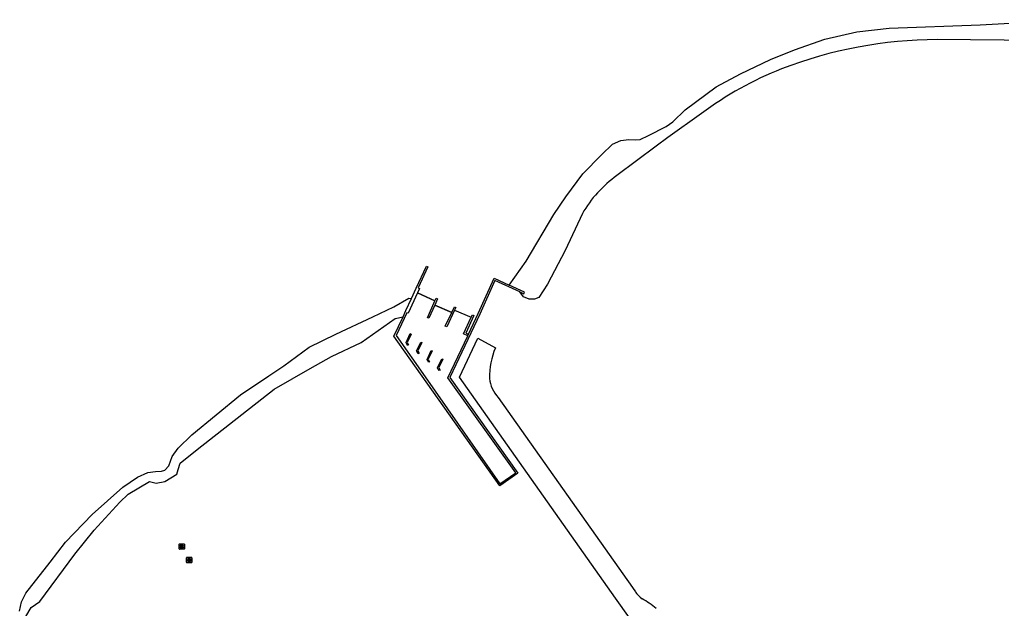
# Model space of a CAD drawing. Extents: x 162722 to 165099, y 384721 to 386283.
# Drawn here: x 163014.2 to 163196.7, y 385848.1 to 385957.7 of the extents above; entities that cross this region are included whole.
import ezdxf

# ---------------------------------------------------------------- set-up
doc = ezdxf.new("R2010")
doc.units = 0
for name, color, linetype in [('IMGEO_Damwand', 7, 'Continuous'), ('IMGEO_Erf', 7, 'Continuous'), ('IMGEO_Kademuur', 7, 'Continuous'), ('IMGEO_Muur', 7, 'Continuous'), ('IMGEO_Rijbaan_lokaal_gesloten', 7, 'Continuous'), ('IMGEO_Rioolput', 7, 'Continuous'), ('IMGEO_Rivier', 7, 'Continuous'), ('IMGEO_Stuw', 7, 'Continuous')]:
    doc.layers.add(name, color=color, linetype=linetype)

msp = doc.modelspace()

# ---------------------------------------------------------------- linework, layer by layer
at = {"layer": 'IMGEO_Damwand'}
msp.add_lwpolyline([(163014.15, 385847.64), (163014.47, 385849.32), (163015.32, 385850.93), (163019.82, 385856.72), (163022.67, 385860.48), (163027.67, 385865.58), (163033.37, 385870.68), (163036.07, 385872.52), (163037.97, 385873.41), (163039.44, 385873.59), (163040.55, 385873.64), (163041.18, 385873.83), (163041.91, 385874.64), (163042.51, 385876.42), (163043.62, 385877.93), (163046.17, 385880.41), (163055.23, 385887.86), (163060.52, 385891.4), (163063.3, 385893.23)], dxfattribs=at)
at = {"layer": 'IMGEO_Erf'}
for points in [[(163286.1, 385952.83), (163281.51, 385952.9), (163253.15, 385953.32), (163184.79, 385953.96)], [(163140.95, 385940.21), (163134.69, 385935.72), (163132.51, 385934.15), (163125.23, 385928.66)], [(163118.8, 385921.58), (163115.62, 385914.7), (163112.29, 385908.48), (163110.71, 385906), (163109.91, 385905.65), (163109.7, 385905.66), (163108.9, 385905.67), (163107.85, 385906.08), (163107.19, 385907.01)], [(163014.49, 385845.25), (163016.29, 385848.29), (163017.92, 385849.44), (163024.41, 385858.19), (163028.01, 385862.68), (163032.76, 385867.89), (163034.32, 385869.38), (163038.32, 385871.75), (163039.52, 385871.41), (163041.18, 385871.76), (163043.38, 385873.12), (163043.66, 385873.94), (163043.98, 385875.15), (163047.14, 385877.72), (163061.49, 385888.9), (163068.19, 385892.74), (163072.16, 385894.97), (163077.64, 385897.59), (163083.96, 385902.09), (163085.46, 385902.39)]]:
    msp.add_lwpolyline(points, dxfattribs=at)
for centre, radius, start, end in [((163185.11, 385872.72), 81.24, 90.2274, 111.1054), ((163179.1, 385889.29), 63.62, 111.4223, 126.8408), ((163137.88, 385910.71), 21.96, 125.181, 150.3297)]:
    msp.add_arc(centre, radius, start, end, dxfattribs=at)
at = {"layer": 'IMGEO_Kademuur'}
for points in [[(163087.04, 385905.8), (163087.89, 385907.68), (163089.82, 385911.79), (163090.09, 385911.66), (163088.28, 385907.8), (163088.52, 385907.66), (163088.14, 385906.83)], [(163107.19, 385907.01), (163102.53, 385909.14), (163099.72, 385902.85), (163094.15, 385891.09), (163106.83, 385873.28), (163103.46, 385870.95), (163083.74, 385898.75), (163085.46, 385902.39)], [(163097.63, 385899.14), (163099.45, 385902.98), (163102.38, 385909.54), (163105.18, 385908.26)], [(163107.19, 385907.01), (163107.93, 385906.67), (163108.05, 385906.95), (163105.18, 385908.26)], [(163088.14, 385906.83), (163086.4, 385903.06), (163086.16, 385903.15), (163084.17, 385898.89), (163089.56, 385891.19), (163103.48, 385871.32), (163106.41, 385873.35), (163093.81, 385891.05), (163097.5, 385898.86)], [(163085.46, 385902.39), (163086, 385903.53), (163087.04, 385905.8)]]:
    msp.add_lwpolyline(points, dxfattribs=at)
at = {"layer": 'IMGEO_Muur'}
for points in [[(163091.35, 385904.56), (163090.25, 385902.1), (163089.98, 385902.22), (163091.38, 385905.37)], [(163091.38, 385905.37), (163091.6, 385905.87), (163091.87, 385905.74), (163091.35, 385904.56)], [(163095.05, 385903.62), (163093.58, 385900.54), (163093.31, 385900.67), (163094.52, 385903.2)], [(163094.52, 385903.2), (163095.03, 385904.26), (163095.3, 385904.13), (163095.05, 385903.62)], [(163097.5, 385898.86), (163096.72, 385899.19), (163098.13, 385902.29)], [(163098.13, 385902.29), (163098.34, 385902.75), (163098.61, 385902.62), (163097.12, 385899.35), (163097.63, 385899.14)], [(163086.48, 385897.16), (163086.31, 385897.07), (163086.02, 385897.6), (163086.79, 385899.25), (163086.97, 385899.17), (163086.24, 385897.61), (163086.48, 385897.16)], [(163097.5, 385898.86), (163097.63, 385899.14)], [(163088.44, 385895.6), (163088.26, 385895.51), (163087.98, 385896.04), (163088.74, 385897.69), (163088.92, 385897.61), (163088.2, 385896.05), (163088.44, 385895.6)], [(163090.39, 385894.02), (163090.22, 385893.93), (163089.93, 385894.46), (163090.7, 385896.11), (163090.88, 385896.03), (163090.15, 385894.47), (163090.39, 385894.02)], [(163092.35, 385892.47), (163092.17, 385892.37), (163091.88, 385892.91), (163092.65, 385894.56), (163092.83, 385894.47), (163092.11, 385892.92), (163092.35, 385892.47)]]:
    msp.add_lwpolyline(points, dxfattribs=at)
at = {"layer": 'IMGEO_Rijbaan_lokaal_gesloten'}
for points in [[(163130.46, 385842.27), (163124.95, 385850), (163095.95, 385891.17), (163099.36, 385898.41), (163102.64, 385896.62)], [(163103.13, 385887.39), (163128.11, 385852.02), (163128.67, 385851.18)]]:
    msp.add_lwpolyline(points, dxfattribs=at)
for centre, radius, start, end in [((163115.55, 385891.14), 14.03, 156.9976, 180.8704), ((163107.51, 385891.52), 6.02, 185.7414, 223.3177), ((163134.35, 385855.61), 7.21, 217.9339, 232.0661), ((163122.04, 385835.83), 16.15, 49.6246, 60.8031)]:
    msp.add_arc(centre, radius, start, end, dxfattribs=at)
at = {"layer": 'IMGEO_Rioolput'}
for p, q in [((163043.8, 385859.2), (163043.8, 385860.05)), ((163043.87, 385860.13), (163044.72, 385860.13)), ((163044.28, 385859.91), (163044.31, 385859.91)), ((163044.8, 385860.05), (163044.8, 385859.2)), ((163044.72, 385859.13), (163043.87, 385859.13)), ((163044.31, 385859.35), (163044.28, 385859.35)), ((163045.18, 385856.7), (163045.18, 385857.55)), ((163045.25, 385857.63), (163046.1, 385857.63)), ((163046.1, 385856.63), (163045.25, 385856.63)), ((163045.66, 385857.41), (163045.69, 385857.41)), ((163045.69, 385856.85), (163045.66, 385856.85)), ((163046.18, 385857.55), (163046.18, 385856.7))]:
    msp.add_line(p, q, dxfattribs=at)
for points in [[(163043.8, 385859.2), (163043.8, 385860.05)], [(163043.87, 385860.13), (163044.72, 385860.13)], [(163044.38, 385859.82), (163044.13, 385859.83), (163044.13, 385859.43)], [(163044.13, 385859.43), (163044.26, 385859.43), (163044.26, 385859.59), (163044.27, 385859.59)], [(163044.31, 385859.75), (163044.26, 385859.75), (163044.26, 385859.66)], [(163044.26, 385859.66), (163044.31, 385859.66)], [(163044.8, 385860.05), (163044.8, 385859.2)], [(163044.72, 385859.13), (163043.87, 385859.13)], [(163044.31, 385859.56), (163044.39, 385859.43), (163044.52, 385859.43), (163044.46, 385859.55)], [(163045.18, 385856.7), (163045.18, 385857.55)], [(163045.25, 385857.63), (163046.1, 385857.63)], [(163046.1, 385856.63), (163045.25, 385856.63)], [(163045.77, 385857.33), (163045.51, 385857.33), (163045.51, 385856.93)], [(163045.51, 385856.93), (163045.64, 385856.93), (163045.64, 385857.09), (163045.65, 385857.09)], [(163045.69, 385857.25), (163045.64, 385857.25), (163045.64, 385857.17)], [(163045.64, 385857.17), (163045.69, 385857.17)], [(163045.69, 385857.06), (163045.77, 385856.93), (163045.91, 385856.93), (163045.84, 385857.05)], [(163046.18, 385857.55), (163046.18, 385856.7)]]:
    msp.add_lwpolyline(points, dxfattribs=at)
for centre, radius, start, end in [((163043.87, 385860.05), 0.0765, 91.552, 178.448), ((163043.87, 385860.05), 0.0765, 91.552, 178.448), ((163044.27, 385859.54), 0.0533, 26.0293, 88.6989), ((163044.32, 385859.65), 0.0964, 77.0061, 93.1865), ((163044.29, 385859.85), 0.19, 274.7715, 282.9687), ((163044.33, 385859.71), 0.0378, 276.6634, 79.6772), ((163044.38, 385859.71), 0.109, 350.3612, 89.416), ((163044.38, 385859.71), 0.112, 277.5842, 350.9817), ((163044.37, 385859.5), 0.108, 29.5134, 73.7905), ((163044.72, 385860.05), 0.0765, 1.552, 88.448), ((163044.72, 385860.05), 0.0765, 1.552, 88.448), ((163043.87, 385859.2), 0.0765, 181.552, 268.448), ((163043.87, 385859.2), 0.0765, 181.552, 268.448), ((163044.72, 385859.2), 0.0765, 271.552, 358.448), ((163044.72, 385859.2), 0.0765, 271.552, 358.448), ((163045.25, 385857.55), 0.0765, 91.552, 178.448), ((163045.25, 385857.55), 0.0765, 91.552, 178.448), ((163045.25, 385856.7), 0.0765, 181.552, 268.448), ((163045.25, 385856.7), 0.0765, 181.552, 268.448), ((163045.65, 385857.04), 0.0533, 26.0293, 88.6989), ((163045.7, 385857.15), 0.0964, 77.0061, 93.1865), ((163045.67, 385857.36), 0.19, 274.7715, 282.9687), ((163045.71, 385857.21), 0.0378, 276.6634, 79.6772), ((163045.76, 385857.22), 0.109, 350.3612, 89.416), ((163045.76, 385857.22), 0.112, 277.5842, 350.9817), ((163045.75, 385857), 0.108, 29.5134, 73.7905), ((163046.1, 385857.55), 0.0765, 1.552, 88.448), ((163046.1, 385857.55), 0.0765, 1.552, 88.448), ((163046.1, 385856.7), 0.0765, 271.552, 358.448), ((163046.1, 385856.7), 0.0765, 271.552, 358.448)]:
    msp.add_arc(centre, radius, start, end, dxfattribs=at)
for centre, major_axis, ratio, start_param, end_param in [((163044.28, 385859.63), (-0.387, 0.002), 0.722429, 4.712389, 7.853982), ((163044.31, 385859.63), (-0.39, 0.002), 0.717154, 1.570796, 4.712389), ((163045.66, 385857.13), (-0.387, 0.002), 0.722429, 4.712389, 7.853982), ((163045.69, 385857.13), (-0.39, 0.002), 0.717154, 1.570796, 4.712389)]:
    msp.add_ellipse(centre, major_axis=major_axis, ratio=ratio, start_param=start_param, end_param=end_param, dxfattribs=at)
at = {"layer": 'IMGEO_Rivier'}
for points in [[(163105.18, 385908.26), (163108.33, 385912.75), (163113.48, 385921.43), (163115.7, 385924.7), (163118.91, 385928.97), (163122.33, 385932.5), (163124.41, 385934.5), (163125.93, 385935.2), (163127.46, 385935.4), (163128.64, 385935.29), (163129.57, 385935.37), (163131.1, 385936.11), (163134.4, 385937.8), (163135.63, 385938.66), (163137.92, 385940.91), (163143.7, 385945.16), (163148.22, 385947.59), (163153.77, 385950.25), (163158.27, 385952.05), (163163.88, 385954.07), (163169.87, 385955.43), (163175.88, 385956.06), (163192.77, 385956.69), (163210.57, 385957.68)], [(163014.15, 385847.64), (163014.47, 385849.32), (163015.32, 385850.93), (163019.82, 385856.72), (163022.67, 385860.48), (163027.67, 385865.58), (163033.37, 385870.68), (163036.07, 385872.52), (163037.97, 385873.41), (163039.44, 385873.59), (163040.55, 385873.64), (163041.18, 385873.83), (163041.91, 385874.64), (163042.51, 385876.42), (163043.62, 385877.93), (163046.17, 385880.41), (163055.23, 385887.86), (163060.52, 385891.4), (163063.3, 385893.23), (163068.01, 385896.75), (163072.98, 385899.18), (163079.86, 385902.36), (163083.74, 385904.23), (163086.56, 385905.84), (163087.04, 385905.8)], [(163088.14, 385906.83), (163091.38, 385905.37)], [(163091.35, 385904.56), (163094.52, 385903.2)], [(163095.05, 385903.62), (163098.13, 385902.29)]]:
    msp.add_lwpolyline(points, dxfattribs=at)
at = {"layer": 'IMGEO_Stuw'}
for points in [[(163091.38, 385905.37), (163088.14, 385906.83)], [(163094.52, 385903.2), (163091.35, 385904.56)], [(163095.05, 385903.62), (163098.13, 385902.29)]]:
    msp.add_lwpolyline(points, dxfattribs=at)

doc.saveas('drawing.dxf')
